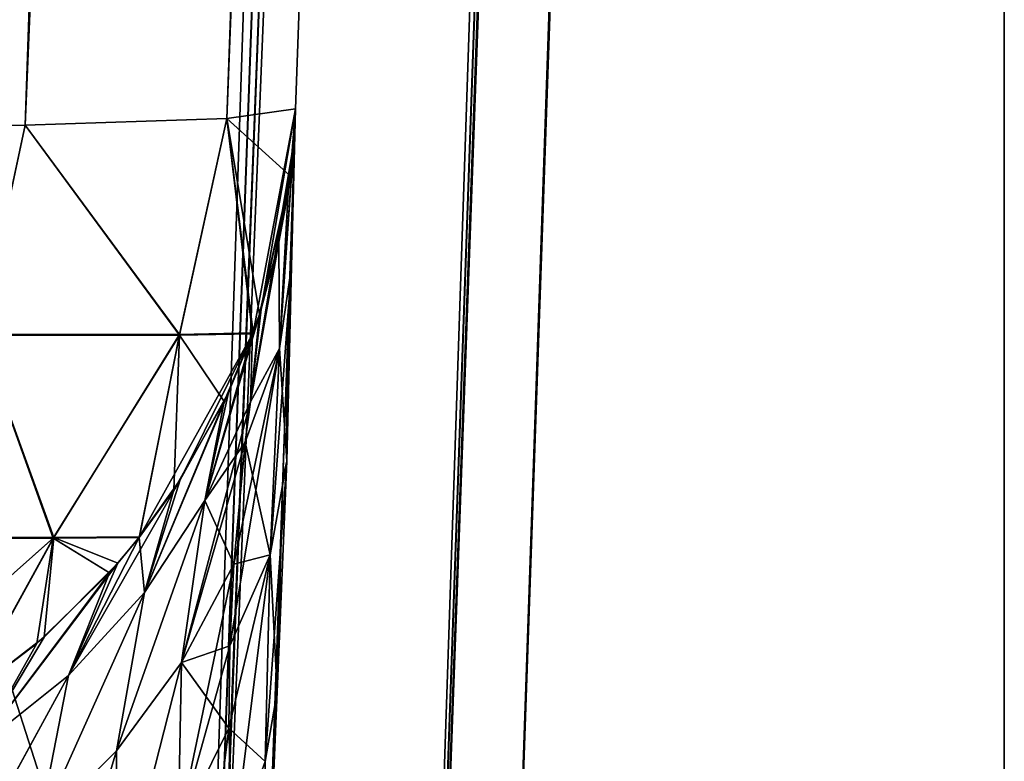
# Model space of a CAD drawing. Header units: millimetres. Extents: x -180 to 180, y -42 to 450.
# Tile 314 of 517: x 144.15 to 152, y 33.59 to 39.5. Entities that reach past the tile are written whole.
import ezdxf

# ---------------------------------------------------------------- set-up
doc = ezdxf.new("R2010")
doc.units = ezdxf.units.MM
doc.header["$LTSCALE"] = 65.185185
for name, color, linetype in [('10', 7, 'CONTINUOUS'), ('13', 7, 'CONTINUOUS'), ('1564', 7, 'CONTINUOUS'), ('1570', 7, 'CONTINUOUS'), ('1591', 7, 'CONTINUOUS'), ('16', 7, 'CONTINUOUS'), ('1649', 7, 'CONTINUOUS'), ('1669', 7, 'CONTINUOUS'), ('1677', 7, 'CONTINUOUS'), ('1678', 7, 'CONTINUOUS'), ('1679', 7, 'CONTINUOUS'), ('1680', 7, 'CONTINUOUS'), ('1682', 7, 'CONTINUOUS'), ('1687', 7, 'CONTINUOUS'), ('1688', 7, 'CONTINUOUS'), ('1689', 7, 'CONTINUOUS'), ('1690', 7, 'CONTINUOUS'), ('1691', 7, 'CONTINUOUS'), ('1693', 7, 'CONTINUOUS'), ('1714', 7, 'CONTINUOUS'), ('1735', 7, 'CONTINUOUS'), ('1821', 7, 'CONTINUOUS'), ('1854', 7, 'CONTINUOUS'), ('894', 7, 'CONTINUOUS'), ('902', 7, 'CONTINUOUS')]:
    doc.layers.add(name, color=color, linetype=linetype)

msp = doc.modelspace()

# ---------------------------------------------------------------- linework, layer by layer
at = {"layer": '10', "linetype": 'CONTINUOUS'}
for points in [[(152, -16, -447), (152, 69, -432.5913), (152, 68.8673, -432.0936), (152, -16, -447)], [(152, 69, -432.5913), (152, -16, -447), (152, 69, -446), (152, 69, -432.5913)], [(152, 69, -446), (152, -16, -447), (152, 68.8659, -446.5002), (152, 69, -446)], [(152, -16, -447), (152, 68.8673, -432.0936), (152, 68.5053, -431.7283), (152, -16, -447)], [(152, 68.8659, -446.5002), (152, -16, -447), (152, 68.5002, -446.8659), (152, 68.8659, -446.5002)], [(152, 68.0087, -431.5913), (152, -16, -447), (152, 68.5053, -431.7283), (152, 68.0087, -431.5913)], [(152, 68.5002, -446.8659), (152, -16, -447), (152, 68, -447), (152, 68.5002, -446.8659)], [(152, -16, -447), (152, 68.0087, -431.5913), (152, 0.9913, -431.0065), (152, -16, -447)]]:
    msp.add_3dface(points, dxfattribs=at)
at = {"layer": '13', "linetype": 'CONTINUOUS'}
for points in [[(152, -16, -447), (-152, -16, -447), (152, 68, -447), (152, -16, -447)], [(-152, -16, -447), (-152, 68, -447), (152, 68, -447), (-152, -16, -447)]]:
    msp.add_3dface(points, dxfattribs=at)
at = {"layer": '1564', "linetype": 'CONTINUOUS'}
for points in [[(159.8841, 369, -319.7131), (156.9857, 286, -274.25), (147.5222, 15, -286.5413), (159.8841, 369, -319.7131)], [(147.5222, 15, -296.5596), (159.8841, 369, -319.7131), (147.5222, 15, -286.5413), (147.5222, 15, -296.5596)], [(159.8841, 369, -27.2869), (147.5222, 15, -50.4404), (159.8841, 369, -72.75), (159.8841, 369, -27.2869)], [(159.8841, 369, -72.75), (147.5222, 15, -50.4404), (156.9857, 286, -72.75), (159.8841, 369, -72.75)], [(156.9857, 286, -274.25), (156.9857, 286, -272.75), (147.5222, 15, -50.4404), (156.9857, 286, -274.25)], [(147.5222, 15, -50.4404), (156.9857, 286, -272.75), (156.9857, 286, -74.25), (147.5222, 15, -50.4404)], [(147.5222, 15, -286.5413), (156.9857, 286, -274.25), (147.5222, 15, -60.4587), (147.5222, 15, -286.5413)], [(147.5222, 15, -60.4587), (156.9857, 286, -274.25), (147.5222, 15, -50.4404), (147.5222, 15, -60.4587)], [(156.9857, 286, -72.75), (147.5222, 15, -50.4404), (156.9857, 286, -74.25), (156.9857, 286, -72.75)]]:
    msp.add_3dface(points, dxfattribs=at)
at = {"layer": '1570', "linetype": 'CONTINUOUS'}
for points in [[(146.3394, 371, -331.4526), (-146.3394, 371, -331.4526), (-124.6111, 38.7906, -319.8517), (146.3394, 371, -331.4526)], [(-123.9681, 38.7906, -319.8517), (146.3394, 371, -331.4526), (-124.6111, 38.7906, -319.8517), (-123.9681, 38.7906, -319.8517)], [(146.3394, 371, -331.4526), (-123.9681, 38.7906, -319.8517), (123.9681, 38.7906, -319.8517), (146.3394, 371, -331.4526)], [(124.6111, 38.7906, -319.8517), (146.3394, 371, -331.4526), (123.9681, 38.7906, -319.8517), (124.6111, 38.7906, -319.8517)]]:
    msp.add_3dface(points, dxfattribs=at)
at = {"layer": '1591', "linetype": 'CONTINUOUS'}
msp.add_3dface([(-146.3394, 371, -15.5474), (146.3394, 371, -15.5474), (124.6111, 38.7906, -27.1483), (-146.3394, 371, -15.5474)], dxfattribs=at)
at = {"layer": '16', "linetype": 'CONTINUOUS'}
for points in [[(-152, 68.0087, -431.5913), (-152, 0.9913, -431.0065), (152, 0.9913, -431.0065), (-152, 68.0087, -431.5913)], [(152, 68.0087, -431.5913), (-152, 68.0087, -431.5913), (152, 0.9913, -431.0065), (152, 68.0087, -431.5913)]]:
    msp.add_3dface(points, dxfattribs=at)
at = {"layer": '1649', "linetype": 'CONTINUOUS'}
for points in [[(146.3517, 38.7906, -48.8889), (146.0122, 37.007, -48.6061), (145.8041, 38.7134, -44.0483), (146.3517, 38.7906, -48.8889)], [(146.0761, 37.1958, -48.6901), (146.0122, 37.007, -48.6061), (146.3517, 38.7906, -48.8889), (146.0761, 37.1958, -48.6901)], [(146.3091, 38.2562, -48.8889), (146.0761, 37.1958, -48.6901), (146.3517, 38.7906, -48.8889), (146.3091, 38.2562, -48.8889)], [(145.8041, 38.7134, -44.0483), (145.4271, 36.9924, -43.9209), (144.1965, 38.6597, -39.4565), (145.8041, 38.7134, -44.0483)], [(146.0122, 37.007, -48.6061), (145.4271, 36.9924, -43.9209), (145.8041, 38.7134, -44.0483), (146.0122, 37.007, -48.6061)], [(144.1965, 38.6597, -39.4565), (143.8386, 36.9924, -39.4882), (141.6089, 38.6322, -35.3376), (144.1965, 38.6597, -39.4565)], [(145.4271, 36.9924, -43.9209), (143.8386, 36.9924, -39.4882), (144.1965, 38.6597, -39.4565), (145.4271, 36.9924, -43.9209)], [(146.2192, 37.7289, -48.8889), (146.0761, 37.1958, -48.6901), (146.3091, 38.2562, -48.8889), (146.2192, 37.7289, -48.8889)], [(142.8869, 35.3751, -39.5366), (143.8386, 36.9924, -39.4882), (144.4242, 35.3751, -43.5185), (142.8869, 35.3751, -39.5366)], [(143.8386, 36.9924, -39.4882), (145.4271, 36.9924, -43.9209), (144.4242, 35.3751, -43.5185), (143.8386, 36.9924, -39.4882)], [(144.4242, 35.3751, -43.5185), (145.4271, 36.9924, -43.9209), (145.1078, 35.3799, -47.7354), (144.4242, 35.3751, -43.5185)], [(145.4271, 36.9924, -43.9209), (146.0122, 37.007, -48.6061), (145.1078, 35.3799, -47.7354), (145.4271, 36.9924, -43.9209)], [(145.1078, 35.3799, -47.7354), (146.0122, 37.007, -48.6061), (145.4328, 35.8339, -47.9961), (145.1078, 35.3799, -47.7354)], [(145.4328, 35.8339, -47.9961), (146.0122, 37.007, -48.6061), (145.8166, 36.5297, -48.3732), (145.4328, 35.8339, -47.9961)], [(142.8869, 35.3751, -39.5366), (144.4242, 35.3751, -43.5185), (142.9868, 34.0979, -43.2999), (142.8869, 35.3751, -39.5366)], [(142.9868, 34.0979, -43.2999), (144.4242, 35.3751, -43.5185), (143.7213, 34.0979, -46.9868), (142.9868, 34.0979, -43.2999)], [(143.7213, 34.0979, -46.9868), (144.4242, 35.3751, -43.5185), (144.3487, 34.5818, -47.2661), (143.7213, 34.0979, -46.9868)], [(144.3487, 34.5818, -47.2661), (144.4242, 35.3751, -43.5185), (144.9341, 35.1702, -47.6124), (144.3487, 34.5818, -47.2661)], [(144.4242, 35.3751, -43.5185), (145.1078, 35.3799, -47.7354), (144.9341, 35.1702, -47.6124), (144.4242, 35.3751, -43.5185)]]:
    msp.add_3dface(points, dxfattribs=at)
at = {"layer": '1669', "linetype": 'CONTINUOUS'}
for points in [[(146.3517, 38.7906, -298.1111), (145.8043, 38.7134, -302.9509), (146.3092, 38.2565, -298.1111), (146.3517, 38.7906, -298.1111)], [(144.1968, 38.6597, -307.5429), (145.4251, 36.9872, -303.0797), (145.8043, 38.7134, -302.9509), (144.1968, 38.6597, -307.5429)], [(145.4251, 36.9872, -303.0797), (146.0092, 36.9986, -298.3977), (145.8043, 38.7134, -302.9509), (145.4251, 36.9872, -303.0797)], [(145.8043, 38.7134, -302.9509), (146.0092, 36.9986, -298.3977), (146.063, 37.1551, -298.3274), (145.8043, 38.7134, -302.9509)], [(146.3092, 38.2565, -298.1111), (145.8043, 38.7134, -302.9509), (146.063, 37.1551, -298.3274), (146.3092, 38.2565, -298.1111)], [(141.6097, 38.6322, -311.6614), (143.8368, 36.9871, -307.5113), (144.1968, 38.6597, -307.5429), (141.6097, 38.6322, -311.6614)], [(143.8368, 36.9871, -307.5113), (145.4251, 36.9872, -303.0797), (144.1968, 38.6597, -307.5429), (143.8368, 36.9871, -307.5113)], [(146.2192, 37.7289, -298.1111), (146.3092, 38.2565, -298.1111), (146.063, 37.1551, -298.3274), (146.2192, 37.7289, -298.1111)], [(142.8835, 35.3707, -307.4627), (144.4205, 35.3707, -303.4823), (143.8368, 36.9871, -307.5113), (142.8835, 35.3707, -307.4627)], [(143.8368, 36.9871, -307.5113), (144.4205, 35.3707, -303.4823), (145.4251, 36.9872, -303.0797), (143.8368, 36.9871, -307.5113)], [(144.4205, 35.3707, -303.4823), (145.1049, 35.3762, -299.2667), (145.4251, 36.9872, -303.0797), (144.4205, 35.3707, -303.4823)], [(145.4251, 36.9872, -303.0797), (145.1049, 35.3762, -299.2667), (145.3803, 35.7541, -299.0492), (145.4251, 36.9872, -303.0797)], [(145.7832, 36.4591, -298.6633), (145.4251, 36.9872, -303.0797), (145.3803, 35.7541, -299.0492), (145.7832, 36.4591, -298.6633)], [(146.0092, 36.9986, -298.3977), (145.4251, 36.9872, -303.0797), (145.7832, 36.4591, -298.6633), (146.0092, 36.9986, -298.3977)], [(142.8835, 35.3707, -307.4627), (142.9822, 34.0947, -303.6996), (144.4205, 35.3707, -303.4823), (142.8835, 35.3707, -307.4627)], [(142.9822, 34.0947, -303.6996), (143.7161, 34.0945, -300.0152), (144.4205, 35.3707, -303.4823), (142.9822, 34.0947, -303.6996)], [(144.4205, 35.3707, -303.4823), (143.7161, 34.0945, -300.0152), (144.2899, 34.5309, -299.7637), (144.4205, 35.3707, -303.4823)], [(144.8678, 35.095, -299.4318), (144.4205, 35.3707, -303.4823), (144.2899, 34.5309, -299.7637), (144.8678, 35.095, -299.4318)], [(145.1049, 35.3762, -299.2667), (144.4205, 35.3707, -303.4823), (144.8678, 35.095, -299.4318), (145.1049, 35.3762, -299.2667)]]:
    msp.add_3dface(points, dxfattribs=at)
at = {"layer": '1677', "linetype": 'CONTINUOUS'}
for points in [[(146.2192, 37.7289, -298.1111), (146.063, 37.1551, -298.3274), (145.992, 36.4565, -296.5075), (146.2192, 37.7289, -298.1111)], [(146.063, 37.1551, -298.3274), (146.0092, 36.9986, -298.3977), (145.992, 36.4565, -296.5075), (146.063, 37.1551, -298.3274)], [(146.0092, 36.9986, -298.3977), (145.7832, 36.4591, -298.6633), (145.6291, 35.6695, -296.8257), (146.0092, 36.9986, -298.3977)], [(146.0092, 36.9986, -298.3977), (145.6291, 35.6695, -296.8257), (145.992, 36.4565, -296.5075), (146.0092, 36.9986, -298.3977)], [(145.7832, 36.4591, -298.6633), (145.3803, 35.7541, -299.0492), (145.146, 34.9369, -297.2003), (145.7832, 36.4591, -298.6633)], [(145.7832, 36.4591, -298.6633), (145.146, 34.9369, -297.2003), (145.6291, 35.6695, -296.8257), (145.7832, 36.4591, -298.6633)], [(145.6291, 35.6695, -296.8257), (145.9497, 36.1342, -296.1054), (145.992, 36.4565, -296.5075), (145.6291, 35.6695, -296.8257)], [(145.8581, 35.1636, -294.9037), (145.9497, 36.1342, -296.1054), (145.6291, 35.6695, -296.8257), (145.8581, 35.1636, -294.9037)], [(145.3803, 35.7541, -299.0492), (145.1049, 35.3762, -299.2667), (145.146, 34.9369, -297.2003), (145.3803, 35.7541, -299.0492)], [(144.9234, 33.6756, -295.5476), (145.4433, 34.3794, -295.2126), (145.6291, 35.6695, -296.8257), (144.9234, 33.6756, -295.5476)], [(145.146, 34.9369, -297.2003), (144.9234, 33.6756, -295.5476), (145.6291, 35.6695, -296.8257), (145.146, 34.9369, -297.2003)], [(145.4433, 34.3794, -295.2126), (145.8581, 35.1636, -294.9037), (145.6291, 35.6695, -296.8257), (145.4433, 34.3794, -295.2126)], [(145.1049, 35.3762, -299.2667), (144.8678, 35.095, -299.4318), (144.5426, 34.2754, -297.5737), (145.1049, 35.3762, -299.2667)], [(145.1049, 35.3762, -299.2667), (144.5426, 34.2754, -297.5737), (145.146, 34.9369, -297.2003), (145.1049, 35.3762, -299.2667)], [(145.4433, 34.3794, -295.2126), (145.8266, 34.5133, -294.1063), (145.8581, 35.1636, -294.9037), (145.4433, 34.3794, -295.2126)], [(144.8678, 35.095, -299.4318), (144.2899, 34.5309, -299.7637), (143.8218, 33.7026, -297.9079), (144.8678, 35.095, -299.4318)], [(144.8678, 35.095, -299.4318), (143.8218, 33.7026, -297.9079), (144.5426, 34.2754, -297.5737), (144.8678, 35.095, -299.4318)], [(144.3041, 33.0619, -295.8579), (144.9234, 33.6756, -295.5476), (145.146, 34.9369, -297.2003), (144.3041, 33.0619, -295.8579)], [(144.5426, 34.2754, -297.5737), (144.3041, 33.0619, -295.8579), (145.146, 34.9369, -297.2003), (144.5426, 34.2754, -297.5737)], [(144.2899, 34.5309, -299.7637), (143.7161, 34.0945, -300.0152), (143.8218, 33.7026, -297.9079), (144.2899, 34.5309, -299.7637)], [(145.8185, 33.8555, -293.306), (145.8266, 34.5133, -294.1063), (145.4433, 34.3794, -295.2126), (145.8185, 33.8555, -293.306)], [(144.9156, 32.3157, -293.9471), (145.4155, 33.0401, -293.6228), (145.4433, 34.3794, -295.2126), (144.9156, 32.3157, -293.9471)], [(144.9234, 33.6756, -295.5476), (144.9156, 32.3157, -293.9471), (145.4433, 34.3794, -295.2126), (144.9234, 33.6756, -295.5476)], [(145.4155, 33.0401, -293.6228), (145.8185, 33.8555, -293.306), (145.4433, 34.3794, -295.2126), (145.4155, 33.0401, -293.6228)], [(143.5978, 32.5535, -296.1086), (144.3041, 33.0619, -295.8579), (144.5426, 34.2754, -297.5737), (143.5978, 32.5535, -296.1086)], [(143.8218, 33.7026, -297.9079), (143.5978, 32.5535, -296.1086), (144.5426, 34.2754, -297.5737), (143.8218, 33.7026, -297.9079)], [(145.4155, 33.0401, -293.6228), (145.8504, 32.8717, -292.1204), (145.8185, 33.8555, -293.306), (145.4155, 33.0401, -293.6228)], [(144.3041, 33.0619, -295.8579), (144.3244, 31.6828, -294.2345), (144.9234, 33.6756, -295.5476), (144.3041, 33.0619, -295.8579)], [(144.3244, 31.6828, -294.2345), (144.9156, 32.3157, -293.9471), (144.9234, 33.6756, -295.5476), (144.3244, 31.6828, -294.2345)]]:
    msp.add_3dface(points, dxfattribs=at)
at = {"layer": '1678', "linetype": 'CONTINUOUS'}
for points in [[(146.2192, 37.7289, -298.1111), (145.992, 36.4565, -296.5075), (146.3364, 38.523, -297.6291), (146.2192, 37.7289, -298.1111)], [(146.3364, 38.523, -297.6291), (145.992, 36.4565, -296.5075), (146.224, 36.8812, -295.6532), (146.3364, 38.523, -297.6291)], [(146.2192, 37.7289, -298.1111), (146.3364, 38.523, -297.6291), (146.2911, 38.1237, -297.8709), (146.2192, 37.7289, -298.1111)], [(145.8581, 35.1636, -294.9037), (145.8266, 34.5133, -294.1063), (146.224, 36.8812, -295.6532), (145.8581, 35.1636, -294.9037)], [(146.224, 36.8812, -295.6532), (145.8266, 34.5133, -294.1063), (146.1486, 35.2367, -293.6777), (146.224, 36.8812, -295.6532)], [(145.9497, 36.1342, -296.1054), (145.8581, 35.1636, -294.9037), (146.224, 36.8812, -295.6532), (145.9497, 36.1342, -296.1054)], [(145.992, 36.4565, -296.5075), (145.9497, 36.1342, -296.1054), (146.224, 36.8812, -295.6532), (145.992, 36.4565, -296.5075)], [(145.8185, 33.8555, -293.306), (145.8504, 32.8717, -292.1204), (146.1486, 35.2367, -293.6777), (145.8185, 33.8555, -293.306)], [(145.8266, 34.5133, -294.1063), (145.8185, 33.8555, -293.306), (146.1486, 35.2367, -293.6777), (145.8266, 34.5133, -294.1063)], [(146.1486, 35.2367, -293.6777), (145.8504, 32.8717, -292.1204), (146.1101, 33.5898, -291.7029), (146.1486, 35.2367, -293.6777)]]:
    msp.add_3dface(points, dxfattribs=at)
at = {"layer": '1679', "linetype": 'CONTINUOUS'}
for points in [[(146.3517, 38.7906, -298.1111), (146.3092, 38.2565, -298.1111), (146.3517, 38.7906, -297.4681), (146.3517, 38.7906, -298.1111)], [(146.3517, 38.7906, -297.4681), (146.3092, 38.2565, -298.1111), (146.3456, 38.6568, -297.5486), (146.3517, 38.7906, -297.4681)], [(146.3092, 38.2565, -298.1111), (146.3364, 38.523, -297.6291), (146.3456, 38.6568, -297.5486), (146.3092, 38.2565, -298.1111)], [(146.3364, 38.523, -297.6291), (146.3092, 38.2565, -298.1111), (146.2911, 38.1237, -297.8709), (146.3364, 38.523, -297.6291)], [(146.3092, 38.2565, -298.1111), (146.2192, 37.7289, -298.1111), (146.2911, 38.1237, -297.8709), (146.3092, 38.2565, -298.1111)]]:
    msp.add_3dface(points, dxfattribs=at)
at = {"layer": '1680', "linetype": 'CONTINUOUS'}
for points in [[(157.9526, 371, -27.1606), (157.9526, 371, -319.8394), (146.3517, 38.7906, -298.1111), (157.9526, 371, -27.1606)], [(146.3517, 38.7906, -48.8889), (157.9526, 371, -27.1606), (146.3517, 38.7906, -49.5319), (146.3517, 38.7906, -48.8889)], [(157.9526, 371, -27.1606), (146.3517, 38.7906, -298.1111), (146.3517, 38.7906, -297.4681), (157.9526, 371, -27.1606)], [(157.9526, 371, -27.1606), (146.3517, 38.7906, -297.4681), (146.3517, 38.7906, -49.5319), (157.9526, 371, -27.1606)], [(146.3517, 38.7906, -49.5319), (146.3453, 38.6058, -296.0019), (146.3417, 38.5031, -51.3746), (146.3517, 38.7906, -49.5319)], [(146.3517, 38.7906, -297.4681), (146.3453, 38.6058, -296.0019), (146.3517, 38.7906, -49.5319), (146.3517, 38.7906, -297.4681)], [(146.3453, 38.6058, -296.0019), (146.3217, 37.9298, -294.2255), (146.3417, 38.5031, -51.3746), (146.3453, 38.6058, -296.0019)], [(146.3417, 38.5031, -51.3746), (146.3217, 37.9298, -294.2255), (146.3073, 37.5186, -53.4883), (146.3417, 38.5031, -51.3746)], [(146.3217, 37.9298, -294.2255), (146.2807, 36.7555, -292.4702), (146.3073, 37.5186, -53.4883), (146.3217, 37.9298, -294.2255)], [(146.3073, 37.5186, -53.4883), (146.2807, 36.7555, -292.4702), (146.2493, 35.8562, -55.4704), (146.3073, 37.5186, -53.4883)], [(146.2807, 36.7555, -292.4702), (146.2274, 35.2304, -291.0046), (146.2493, 35.8562, -55.4704), (146.2807, 36.7555, -292.4702)], [(146.2493, 35.8562, -55.4704), (146.2274, 35.2304, -291.0046), (146.1826, 33.9469, -56.8073), (146.2493, 35.8562, -55.4704)], [(146.2274, 35.2304, -291.0046), (146.1703, 33.5948, -290.0265), (146.1826, 33.9469, -56.8073), (146.2274, 35.2304, -291.0046)], [(146.1703, 33.5948, -290.0265), (146.121, 32.1832, -289.5897), (146.1826, 33.9469, -56.8073), (146.1703, 33.5948, -290.0265)], [(146.1826, 33.9469, -56.8073), (146.121, 32.1832, -289.5897), (146.121, 32.1832, -57.4103), (146.1826, 33.9469, -56.8073)]]:
    msp.add_3dface(points, dxfattribs=at)
at = {"layer": '1682', "linetype": 'CONTINUOUS'}
for points in [[(146.3517, 38.7906, -297.4681), (146.3456, 38.6568, -297.5486), (146.3201, 37.5353, -295.2274), (146.3517, 38.7906, -297.4681)], [(146.3453, 38.6058, -296.0019), (146.3517, 38.7906, -297.4681), (146.3201, 37.5353, -295.2274), (146.3453, 38.6058, -296.0019)], [(146.3364, 38.523, -297.6291), (146.224, 36.8812, -295.6532), (146.3456, 38.6568, -297.5486), (146.3364, 38.523, -297.6291)], [(146.3456, 38.6568, -297.5486), (146.224, 36.8812, -295.6532), (146.3201, 37.5353, -295.2274), (146.3456, 38.6568, -297.5486)], [(146.3217, 37.9298, -294.2255), (146.3453, 38.6058, -296.0019), (146.3201, 37.5353, -295.2274), (146.3217, 37.9298, -294.2255)], [(146.2807, 36.7555, -292.4702), (146.3217, 37.9298, -294.2255), (146.2825, 35.9847, -293.0779), (146.2807, 36.7555, -292.4702)], [(146.3217, 37.9298, -294.2255), (146.3201, 37.5353, -295.2274), (146.2825, 35.9847, -293.0779), (146.3217, 37.9298, -294.2255)], [(146.224, 36.8812, -295.6532), (146.1486, 35.2367, -293.6777), (146.3201, 37.5353, -295.2274), (146.224, 36.8812, -295.6532)], [(146.3201, 37.5353, -295.2274), (146.1486, 35.2367, -293.6777), (146.2825, 35.9847, -293.0779), (146.3201, 37.5353, -295.2274)], [(146.2274, 35.2304, -291.0046), (146.2807, 36.7555, -292.4702), (146.2825, 35.9847, -293.0779), (146.2274, 35.2304, -291.0046)], [(146.1486, 35.2367, -293.6777), (146.1101, 33.5898, -291.7029), (146.2825, 35.9847, -293.0779), (146.1486, 35.2367, -293.6777)], [(146.2825, 35.9847, -293.0779), (146.1101, 33.5898, -291.7029), (146.2035, 34.1448, -291.1724), (146.2825, 35.9847, -293.0779)], [(146.2274, 35.2304, -291.0046), (146.2825, 35.9847, -293.0779), (146.2035, 34.1448, -291.1724), (146.2274, 35.2304, -291.0046)], [(146.1703, 33.5948, -290.0265), (146.2274, 35.2304, -291.0046), (146.2035, 34.1448, -291.1724), (146.1703, 33.5948, -290.0265)], [(146.1101, 33.5898, -291.7029), (146.1085, 31.9411, -289.7293), (146.2035, 34.1448, -291.1724), (146.1101, 33.5898, -291.7029)], [(146.1085, 31.9411, -289.7293), (146.1158, 32.0621, -289.6594), (146.2035, 34.1448, -291.1724), (146.1085, 31.9411, -289.7293)], [(146.1158, 32.0621, -289.6594), (146.1703, 33.5948, -290.0265), (146.2035, 34.1448, -291.1724), (146.1158, 32.0621, -289.6594)], [(146.121, 32.1832, -289.5897), (146.1703, 33.5948, -290.0265), (146.1158, 32.0621, -289.6594), (146.121, 32.1832, -289.5897)]]:
    msp.add_3dface(points, dxfattribs=at)
at = {"layer": '1687', "linetype": 'CONTINUOUS'}
for points in [[(146.3394, 371, -331.4526), (124.6111, 38.7906, -319.8517), (129.452, 38.7134, -319.304), (146.3394, 371, -331.4526)], [(147.8585, 371, -331.3533), (146.3394, 371, -331.4526), (129.452, 38.7134, -319.304), (147.8585, 371, -331.3533)], [(149.3507, 371, -331.0568), (147.8585, 371, -331.3533), (129.452, 38.7134, -319.304), (149.3507, 371, -331.0568)], [(149.3507, 371, -331.0568), (129.452, 38.7134, -319.304), (134.05, 38.6597, -317.6933), (149.3507, 371, -331.0568)], [(152.1536, 371, -329.8963), (150.7893, 371, -330.5689), (134.05, 38.6597, -317.6933), (152.1536, 371, -329.8963)], [(152.1536, 371, -329.8963), (134.05, 38.6597, -317.6933), (138.1719, 38.6321, -315.1013), (152.1536, 371, -329.8963)], [(150.7893, 371, -330.5689), (149.3507, 371, -331.0568), (134.05, 38.6597, -317.6933), (150.7893, 371, -330.5689)], [(154.5587, 371, -328.0499), (153.4178, 371, -329.0513), (138.1719, 38.6321, -315.1013), (154.5587, 371, -328.0499)], [(154.5587, 371, -328.0499), (138.1719, 38.6321, -315.1013), (141.6097, 38.6322, -311.6614), (154.5587, 371, -328.0499)], [(153.4178, 371, -329.0513), (152.1536, 371, -329.8963), (138.1719, 38.6321, -315.1013), (153.4178, 371, -329.0513)], [(155.558, 371, -326.909), (154.5587, 371, -328.0499), (141.6097, 38.6322, -311.6614), (155.558, 371, -326.909)], [(155.558, 371, -326.909), (141.6097, 38.6322, -311.6614), (144.1968, 38.6597, -307.5429), (155.558, 371, -326.909)], [(157.0704, 371, -324.2857), (156.4001, 371, -325.647), (144.1968, 38.6597, -307.5429), (157.0704, 371, -324.2857)], [(157.0704, 371, -324.2857), (144.1968, 38.6597, -307.5429), (145.8043, 38.7134, -302.9509), (157.0704, 371, -324.2857)], [(156.4001, 371, -325.647), (155.558, 371, -326.909), (144.1968, 38.6597, -307.5429), (156.4001, 371, -325.647)], [(157.8533, 371, -321.3591), (157.557, 371, -322.8499), (145.8043, 38.7134, -302.9509), (157.8533, 371, -321.3591)], [(157.8533, 371, -321.3591), (145.8043, 38.7134, -302.9509), (146.3517, 38.7906, -298.1111), (157.8533, 371, -321.3591)], [(157.557, 371, -322.8499), (157.0704, 371, -324.2857), (145.8043, 38.7134, -302.9509), (157.557, 371, -322.8499)], [(157.9526, 371, -319.8394), (157.8533, 371, -321.3591), (146.3517, 38.7906, -298.1111), (157.9526, 371, -319.8394)]]:
    msp.add_3dface(points, dxfattribs=at)
at = {"layer": '1688', "linetype": 'CONTINUOUS'}
for points in [[(146.3394, 371, -15.5474), (147.856, 371, -15.6459), (124.6111, 38.7906, -27.1483), (146.3394, 371, -15.5474)], [(124.6111, 38.7906, -27.1483), (147.856, 371, -15.6459), (129.4525, 38.7134, -27.6961), (124.6111, 38.7906, -27.1483)], [(147.856, 371, -15.6459), (149.3467, 371, -15.9416), (129.4525, 38.7134, -27.6961), (147.856, 371, -15.6459)], [(149.3467, 371, -15.9416), (150.785, 371, -16.4291), (129.4525, 38.7134, -27.6961), (149.3467, 371, -15.9416)], [(150.785, 371, -16.4291), (134.0492, 38.6597, -29.3063), (129.4525, 38.7134, -27.6961), (150.785, 371, -16.4291)], [(150.785, 371, -16.4291), (152.1501, 371, -17.102), (134.0492, 38.6597, -29.3063), (150.785, 371, -16.4291)], [(152.1501, 371, -17.102), (153.4157, 371, -17.9479), (134.0492, 38.6597, -29.3063), (152.1501, 371, -17.102)], [(153.4157, 371, -17.9479), (138.1707, 38.6321, -31.8977), (134.0492, 38.6597, -29.3063), (153.4157, 371, -17.9479)], [(153.4157, 371, -17.9479), (154.5583, 371, -18.9507), (138.1707, 38.6321, -31.8977), (153.4157, 371, -17.9479)], [(154.5583, 371, -18.9507), (141.6089, 38.6322, -35.3376), (138.1707, 38.6321, -31.8977), (154.5583, 371, -18.9507)], [(154.5583, 371, -18.9507), (155.559, 371, -20.0932), (141.6089, 38.6322, -35.3376), (154.5583, 371, -18.9507)], [(155.559, 371, -20.0932), (156.4019, 371, -21.3566), (141.6089, 38.6322, -35.3376), (155.559, 371, -20.0932)], [(156.4019, 371, -21.3566), (144.1965, 38.6597, -39.4565), (141.6089, 38.6322, -35.3376), (156.4019, 371, -21.3566)], [(156.4019, 371, -21.3566), (157.0724, 371, -22.7186), (144.1965, 38.6597, -39.4565), (156.4019, 371, -21.3566)], [(157.0724, 371, -22.7186), (157.5586, 371, -24.154), (144.1965, 38.6597, -39.4565), (157.0724, 371, -22.7186)], [(157.5586, 371, -24.154), (145.8041, 38.7134, -44.0483), (144.1965, 38.6597, -39.4565), (157.5586, 371, -24.154)], [(157.5586, 371, -24.154), (157.854, 371, -25.6433), (145.8041, 38.7134, -44.0483), (157.5586, 371, -24.154)], [(157.854, 371, -25.6433), (157.9526, 371, -27.1606), (145.8041, 38.7134, -44.0483), (157.854, 371, -25.6433)], [(157.9526, 371, -27.1606), (146.3517, 38.7906, -48.8889), (145.8041, 38.7134, -44.0483), (157.9526, 371, -27.1606)]]:
    msp.add_3dface(points, dxfattribs=at)
at = {"layer": '1689', "linetype": 'CONTINUOUS'}
for points in [[(146.3091, 38.2562, -48.8889), (146.3517, 38.7906, -48.8889), (146.3364, 38.523, -49.3709), (146.3091, 38.2562, -48.8889)], [(146.3364, 38.523, -49.3709), (146.3517, 38.7906, -48.8889), (146.3456, 38.6567, -49.4514), (146.3364, 38.523, -49.3709)], [(146.3517, 38.7906, -48.8889), (146.3517, 38.7906, -49.5319), (146.3456, 38.6567, -49.4514), (146.3517, 38.7906, -48.8889)], [(146.2911, 38.1237, -49.1291), (146.3091, 38.2562, -48.8889), (146.3364, 38.523, -49.3709), (146.2911, 38.1237, -49.1291)], [(146.2192, 37.7289, -48.8889), (146.3091, 38.2562, -48.8889), (146.2911, 38.1237, -49.1291), (146.2192, 37.7289, -48.8889)]]:
    msp.add_3dface(points, dxfattribs=at)
at = {"layer": '1690', "linetype": 'CONTINUOUS'}
for points in [[(146.2911, 38.1237, -49.1291), (146.3364, 38.523, -49.3709), (146.224, 36.8807, -51.3474), (146.2911, 38.1237, -49.1291)], [(146.2192, 37.7289, -48.8889), (146.2911, 38.1237, -49.1291), (146.224, 36.8807, -51.3474), (146.2192, 37.7289, -48.8889)], [(145.992, 36.4565, -50.4925), (146.2192, 37.7289, -48.8889), (146.224, 36.8807, -51.3474), (145.992, 36.4565, -50.4925)], [(145.9497, 36.1342, -50.8946), (145.992, 36.4565, -50.4925), (146.224, 36.8807, -51.3474), (145.9497, 36.1342, -50.8946)], [(146.1486, 35.2364, -53.3226), (145.9497, 36.1342, -50.8946), (146.224, 36.8807, -51.3474), (146.1486, 35.2364, -53.3226)], [(145.8581, 35.1636, -52.0964), (145.9497, 36.1342, -50.8946), (146.1486, 35.2364, -53.3226), (145.8581, 35.1636, -52.0964)], [(145.8185, 33.8555, -53.6941), (145.8266, 34.5133, -52.8937), (146.1486, 35.2364, -53.3226), (145.8185, 33.8555, -53.6941)], [(146.1101, 33.59, -55.2969), (145.8185, 33.8555, -53.6941), (146.1486, 35.2364, -53.3226), (146.1101, 33.59, -55.2969)], [(145.8266, 34.5133, -52.8937), (145.8581, 35.1636, -52.0964), (146.1486, 35.2364, -53.3226), (145.8266, 34.5133, -52.8937)], [(145.8504, 32.8717, -54.8796), (145.8185, 33.8555, -53.6941), (146.1101, 33.59, -55.2969), (145.8504, 32.8717, -54.8796)]]:
    msp.add_3dface(points, dxfattribs=at)
at = {"layer": '1691', "linetype": 'CONTINUOUS'}
for points in [[(146.0761, 37.1958, -48.6901), (146.2192, 37.7289, -48.8889), (145.992, 36.4565, -50.4925), (146.0761, 37.1958, -48.6901)], [(146.0122, 37.007, -48.6061), (146.0761, 37.1958, -48.6901), (145.6291, 35.6695, -50.1743), (146.0122, 37.007, -48.6061)], [(146.0761, 37.1958, -48.6901), (145.992, 36.4565, -50.4925), (145.6291, 35.6695, -50.1743), (146.0761, 37.1958, -48.6901)], [(145.8166, 36.5297, -48.3732), (146.0122, 37.007, -48.6061), (145.6291, 35.6695, -50.1743), (145.8166, 36.5297, -48.3732)], [(145.4328, 35.8339, -47.9961), (145.8166, 36.5297, -48.3732), (145.146, 34.9369, -49.7998), (145.4328, 35.8339, -47.9961)], [(145.8166, 36.5297, -48.3732), (145.6291, 35.6695, -50.1743), (145.146, 34.9369, -49.7998), (145.8166, 36.5297, -48.3732)], [(145.992, 36.4565, -50.4925), (145.9497, 36.1342, -50.8946), (145.4434, 34.3795, -51.7875), (145.992, 36.4565, -50.4925)], [(145.992, 36.4565, -50.4925), (145.4434, 34.3795, -51.7875), (145.6291, 35.6695, -50.1743), (145.992, 36.4565, -50.4925)], [(145.9497, 36.1342, -50.8946), (145.8581, 35.1636, -52.0964), (145.4434, 34.3795, -51.7875), (145.9497, 36.1342, -50.8946)], [(145.1078, 35.3799, -47.7354), (145.4328, 35.8339, -47.9961), (144.5426, 34.2754, -49.4263), (145.1078, 35.3799, -47.7354)], [(145.4328, 35.8339, -47.9961), (145.146, 34.9369, -49.7998), (144.5426, 34.2754, -49.4263), (145.4328, 35.8339, -47.9961)], [(145.4434, 34.3795, -51.7875), (144.9236, 33.6759, -51.4525), (145.6291, 35.6695, -50.1743), (145.4434, 34.3795, -51.7875)], [(145.6291, 35.6695, -50.1743), (144.9236, 33.6759, -51.4525), (145.146, 34.9369, -49.7998), (145.6291, 35.6695, -50.1743)], [(144.9341, 35.1702, -47.6124), (145.1078, 35.3799, -47.7354), (144.5426, 34.2754, -49.4263), (144.9341, 35.1702, -47.6124)], [(144.3487, 34.5818, -47.2661), (144.9341, 35.1702, -47.6124), (143.8219, 33.7027, -49.0921), (144.3487, 34.5818, -47.2661)], [(144.9341, 35.1702, -47.6124), (144.5426, 34.2754, -49.4263), (143.8219, 33.7027, -49.0921), (144.9341, 35.1702, -47.6124)], [(145.8581, 35.1636, -52.0964), (145.8266, 34.5133, -52.8937), (145.4156, 33.0403, -53.3773), (145.8581, 35.1636, -52.0964)], [(145.8581, 35.1636, -52.0964), (145.4156, 33.0403, -53.3773), (145.4434, 34.3795, -51.7875), (145.8581, 35.1636, -52.0964)], [(144.9236, 33.6759, -51.4525), (144.3045, 33.0622, -51.1423), (145.146, 34.9369, -49.7998), (144.9236, 33.6759, -51.4525)], [(145.146, 34.9369, -49.7998), (144.3045, 33.0622, -51.1423), (144.5426, 34.2754, -49.4263), (145.146, 34.9369, -49.7998)], [(143.7213, 34.0979, -46.9868), (144.3487, 34.5818, -47.2661), (143.8219, 33.7027, -49.0921), (143.7213, 34.0979, -46.9868)], [(145.8266, 34.5133, -52.8937), (145.8185, 33.8555, -53.6941), (145.4156, 33.0403, -53.3773), (145.8266, 34.5133, -52.8937)], [(145.4156, 33.0403, -53.3773), (144.9159, 32.3161, -53.053), (145.4434, 34.3795, -51.7875), (145.4156, 33.0403, -53.3773)], [(145.4434, 34.3795, -51.7875), (144.9159, 32.3161, -53.053), (144.9236, 33.6759, -51.4525), (145.4434, 34.3795, -51.7875)], [(144.3045, 33.0622, -51.1423), (143.5984, 32.5538, -50.8916), (144.5426, 34.2754, -49.4263), (144.3045, 33.0622, -51.1423)], [(144.5426, 34.2754, -49.4263), (143.5984, 32.5538, -50.8916), (143.8219, 33.7027, -49.0921), (144.5426, 34.2754, -49.4263)], [(145.8185, 33.8555, -53.6941), (145.5452, 31.6625, -54.9273), (145.4156, 33.0403, -53.3773), (145.8185, 33.8555, -53.6941)], [(145.8185, 33.8555, -53.6941), (145.8504, 32.8717, -54.8796), (145.5452, 31.6625, -54.9273), (145.8185, 33.8555, -53.6941)], [(144.9236, 33.6759, -51.4525), (144.3249, 31.6833, -52.7657), (144.3045, 33.0622, -51.1423), (144.9236, 33.6759, -51.4525)], [(144.9159, 32.3161, -53.053), (144.3249, 31.6833, -52.7657), (144.9236, 33.6759, -51.4525), (144.9159, 32.3161, -53.053)]]:
    msp.add_3dface(points, dxfattribs=at)
at = {"layer": '1693', "linetype": 'CONTINUOUS'}
for points in [[(146.3517, 38.7906, -49.5319), (146.3417, 38.5031, -51.3746), (146.3456, 38.6567, -49.4514), (146.3517, 38.7906, -49.5319)], [(146.3456, 38.6567, -49.4514), (146.3417, 38.5031, -51.3746), (146.3201, 37.535, -51.7724), (146.3456, 38.6567, -49.4514)], [(146.3364, 38.523, -49.3709), (146.3456, 38.6567, -49.4514), (146.3201, 37.535, -51.7724), (146.3364, 38.523, -49.3709)], [(146.224, 36.8807, -51.3474), (146.3364, 38.523, -49.3709), (146.3201, 37.535, -51.7724), (146.224, 36.8807, -51.3474)], [(146.3417, 38.5031, -51.3746), (146.3073, 37.5186, -53.4883), (146.3201, 37.535, -51.7724), (146.3417, 38.5031, -51.3746)], [(146.224, 36.8807, -51.3474), (146.3201, 37.535, -51.7724), (146.2825, 35.9845, -53.9219), (146.224, 36.8807, -51.3474)], [(146.3073, 37.5186, -53.4883), (146.2493, 35.8562, -55.4704), (146.2825, 35.9845, -53.9219), (146.3073, 37.5186, -53.4883)], [(146.3201, 37.535, -51.7724), (146.3073, 37.5186, -53.4883), (146.2825, 35.9845, -53.9219), (146.3201, 37.535, -51.7724)], [(146.1486, 35.2364, -53.3226), (146.224, 36.8807, -51.3474), (146.2825, 35.9845, -53.9219), (146.1486, 35.2364, -53.3226)], [(146.1486, 35.2364, -53.3226), (146.2825, 35.9845, -53.9219), (146.2035, 34.1446, -55.8274), (146.1486, 35.2364, -53.3226)], [(146.2825, 35.9845, -53.9219), (146.2493, 35.8562, -55.4704), (146.2035, 34.1446, -55.8274), (146.2825, 35.9845, -53.9219)], [(146.2493, 35.8562, -55.4704), (146.1826, 33.9469, -56.8073), (146.2035, 34.1446, -55.8274), (146.2493, 35.8562, -55.4704)], [(146.1101, 33.59, -55.2969), (146.1486, 35.2364, -53.3226), (146.2035, 34.1446, -55.8274), (146.1101, 33.59, -55.2969)], [(146.1158, 32.062, -57.3406), (146.1101, 33.59, -55.2969), (146.2035, 34.1446, -55.8274), (146.1158, 32.062, -57.3406)], [(146.121, 32.1832, -57.4103), (146.1158, 32.062, -57.3406), (146.2035, 34.1446, -55.8274), (146.121, 32.1832, -57.4103)], [(146.1826, 33.9469, -56.8073), (146.121, 32.1832, -57.4103), (146.2035, 34.1446, -55.8274), (146.1826, 33.9469, -56.8073)]]:
    msp.add_3dface(points, dxfattribs=at)
at = {"layer": '1714', "linetype": 'CONTINUOUS'}
for points in [[(146.2131, 369, -13.6161), (100.75, 286, -16.5143), (113.0413, 15, -25.9778), (146.2131, 369, -13.6161)], [(123.0596, 15, -25.9778), (146.2131, 369, -13.6161), (113.0413, 15, -25.9778), (123.0596, 15, -25.9778)]]:
    msp.add_3dface(points, dxfattribs=at)
at = {"layer": '1735', "linetype": 'CONTINUOUS'}
msp.add_3dface([(100.75, 369, -333.3841), (146.2131, 369, -333.3839), (123.0596, 15, -321.0222), (100.75, 369, -333.3841)], dxfattribs=at)
at = {"layer": '1821', "linetype": 'CONTINUOUS'}
for points in [[(146.2131, 369, -333.3839), (147.9978, 369, -333.2681), (123.0596, 15, -321.0222), (146.2131, 369, -333.3839)], [(123.0596, 15, -321.0222), (147.9978, 369, -333.2681), (128.5146, 15, -320.4083), (123.0596, 15, -321.0222)], [(147.9978, 369, -333.2681), (149.7524, 369, -332.9202), (128.5146, 15, -320.4083), (147.9978, 369, -333.2681)], [(149.7524, 369, -332.9202), (151.4452, 369, -332.3466), (128.5146, 15, -320.4083), (149.7524, 369, -332.9202)], [(151.4452, 369, -332.3466), (133.6896, 15, -318.5984), (128.5146, 15, -320.4083), (151.4452, 369, -332.3466)], [(151.4452, 369, -332.3466), (153.0537, 369, -331.5538), (133.6896, 15, -318.5984), (151.4452, 369, -332.3466)], [(153.0537, 369, -331.5538), (154.544, 369, -330.5576), (133.6896, 15, -318.5984), (153.0537, 369, -331.5538)], [(154.544, 369, -330.5576), (138.3263, 15, -315.6846), (133.6896, 15, -318.5984), (154.544, 369, -330.5576)], [(154.544, 369, -330.5576), (155.8892, 369, -329.3766), (138.3263, 15, -315.6846), (154.544, 369, -330.5576)], [(155.8892, 369, -329.3766), (142.1929, 15, -311.8159), (138.3263, 15, -315.6846), (155.8892, 369, -329.3766)], [(155.8892, 369, -329.3766), (157.0672, 369, -328.0315), (142.1929, 15, -311.8159), (155.8892, 369, -329.3766)], [(157.0672, 369, -328.0315), (158.0594, 369, -326.5441), (142.1929, 15, -311.8159), (157.0672, 369, -328.0315)], [(158.0594, 369, -326.5441), (145.1019, 15, -307.1822), (142.1929, 15, -311.8159), (158.0594, 369, -326.5441)], [(158.0594, 369, -326.5441), (158.8488, 369, -324.9399), (145.1019, 15, -307.1822), (158.0594, 369, -326.5441)], [(158.8488, 369, -324.9399), (159.4205, 369, -323.251), (145.1019, 15, -307.1822), (158.8488, 369, -324.9399)], [(159.4205, 369, -323.251), (146.9085, 15, -302.0134), (145.1019, 15, -307.1822), (159.4205, 369, -323.251)], [(159.8841, 369, -319.7131), (147.5222, 15, -296.5596), (146.9085, 15, -302.0134), (159.8841, 369, -319.7131)], [(159.768, 369, -321.4987), (159.8841, 369, -319.7131), (146.9085, 15, -302.0134), (159.768, 369, -321.4987)], [(159.4205, 369, -323.251), (159.768, 369, -321.4987), (146.9085, 15, -302.0134), (159.4205, 369, -323.251)]]:
    msp.add_3dface(points, dxfattribs=at)
at = {"layer": '1854', "linetype": 'CONTINUOUS'}
for points in [[(146.2131, 369, -13.6161), (123.0596, 15, -25.9778), (128.5064, 15, -26.5885), (146.2131, 369, -13.6161)], [(149.7577, 369, -14.0819), (148.0012, 369, -13.7329), (128.5064, 15, -26.5885), (149.7577, 369, -14.0819)], [(149.7577, 369, -14.0819), (128.5064, 15, -26.5885), (133.6815, 15, -28.3973), (149.7577, 369, -14.0819)], [(148.0012, 369, -13.7329), (146.2131, 369, -13.6161), (128.5064, 15, -26.5885), (148.0012, 369, -13.7329)], [(153.0584, 369, -15.4486), (151.451, 369, -14.6561), (133.6815, 15, -28.3973), (153.0584, 369, -15.4486)], [(153.0584, 369, -15.4486), (133.6815, 15, -28.3973), (138.323, 15, -31.3139), (153.0584, 369, -15.4486)], [(151.451, 369, -14.6561), (149.7577, 369, -14.0819), (133.6815, 15, -28.3973), (151.451, 369, -14.6561)], [(155.8897, 369, -17.6227), (154.5467, 369, -16.4436), (138.323, 15, -31.3139), (155.8897, 369, -17.6227)], [(155.8897, 369, -17.6227), (138.323, 15, -31.3139), (142.1946, 15, -35.1877), (155.8897, 369, -17.6227)], [(154.5467, 369, -16.4436), (153.0584, 369, -15.4486), (138.323, 15, -31.3139), (154.5467, 369, -16.4436)], [(157.0659, 369, -18.9657), (155.8897, 369, -17.6227), (142.1946, 15, -35.1877), (157.0659, 369, -18.9657)], [(157.0659, 369, -18.9657), (142.1946, 15, -35.1877), (145.1062, 15, -39.8259), (157.0659, 369, -18.9657)], [(158.8461, 369, -22.0543), (158.0569, 369, -20.4511), (145.1062, 15, -39.8259), (158.8461, 369, -22.0543)], [(158.8461, 369, -22.0543), (145.1062, 15, -39.8259), (146.9117, 15, -44.9946), (158.8461, 369, -22.0543)], [(158.0569, 369, -20.4511), (157.0659, 369, -18.9657), (145.1062, 15, -39.8259), (158.0569, 369, -20.4511)], [(147.5222, 15, -50.4404), (159.767, 369, -25.498), (146.9117, 15, -44.9946), (147.5222, 15, -50.4404)], [(159.767, 369, -25.498), (159.4185, 369, -23.7436), (146.9117, 15, -44.9946), (159.767, 369, -25.498)], [(159.4185, 369, -23.7436), (158.8461, 369, -22.0543), (146.9117, 15, -44.9946), (159.4185, 369, -23.7436)], [(147.5222, 15, -50.4404), (159.8841, 369, -27.2869), (159.767, 369, -25.498), (147.5222, 15, -50.4404)]]:
    msp.add_3dface(points, dxfattribs=at)
at = {"layer": '894', "linetype": 'CONTINUOUS'}
for points in [[(152.1, 5.8188, -447), (152.1, 67.2, -447), (131.5, 6.5, -447), (152.1, 5.8188, -447)], [(152.1, 67.2, -447), (131.5, 65.2, -447), (131.5, 6.5, -447), (152.1, 67.2, -447)]]:
    msp.add_3dface(points, dxfattribs=at)
at = {"layer": '902', "linetype": 'CONTINUOUS'}
for points in [[(132.7335, 67.0473, -451.2), (133.5, 67.2, -451.2), (153.6, 4.5, -451.2), (132.7335, 67.0473, -451.2)], [(153.6, 4.5, -451.2), (133.5, 67.2, -451.2), (153.6, 67.2, -451.2), (153.6, 4.5, -451.2)], [(132.0858, 66.6142, -451.2), (132.7335, 67.0473, -451.2), (153.6, 4.5, -451.2), (132.0858, 66.6142, -451.2)], [(131.6527, 65.9665, -451.2), (132.0858, 66.6142, -451.2), (153.6, 4.5, -451.2), (131.6527, 65.9665, -451.2)], [(131.5, 65.2, -451.2), (131.6527, 65.9665, -451.2), (153.6, 4.5, -451.2), (131.5, 65.2, -451.2)], [(131.5, 6.5, -451.2), (131.5, 65.2, -451.2), (153.6, 4.5, -451.2), (131.5, 6.5, -451.2)]]:
    msp.add_3dface(points, dxfattribs=at)

doc.saveas('drawing.dxf')
